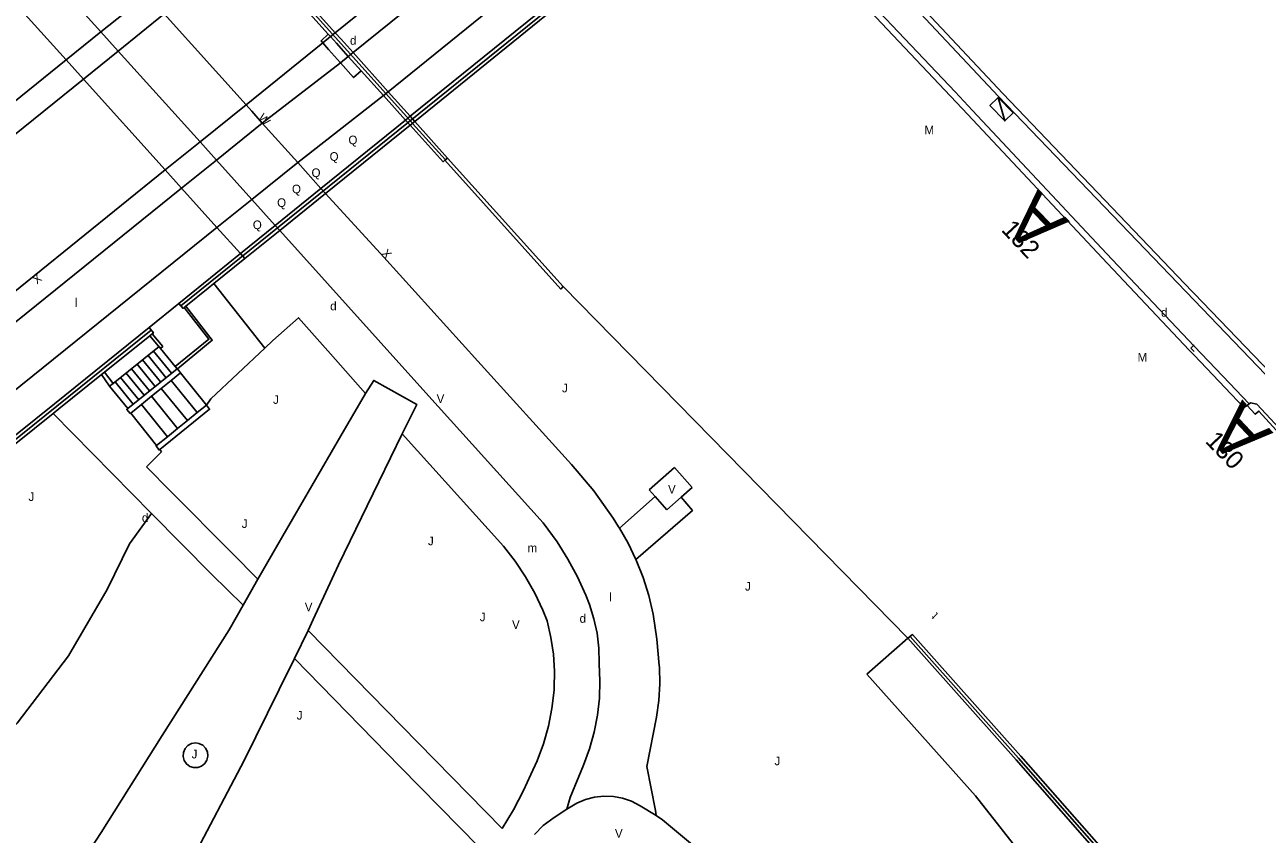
# Model space of a CAD drawing. Extents: x 134999 to 136502, y 457398 to 459002.
# Drawn here: x 135432.2 to 135503.6, y 458074.9 to 458121.9 of the extents above; entities that cross this region are included whole.
import ezdxf

# ---------------------------------------------------------------- set-up
doc = ezdxf.new("R2010")
doc.units = 0
for name, color, linetype in [('RI_DGTB_18', 7, 'Continuous'), ('RI_DGTB_19', 7, 'Continuous'), ('RI_DGTB_28', 7, 'Continuous'), ('RI_DGTB_29', 7, 'Continuous'), ('RI_DGTB_30', 7, 'Continuous'), ('RI_DGTB_31', 7, 'Continuous'), ('RI_DGTB_36', 7, 'Continuous'), ('RI_DGTB_43', 7, 'Continuous'), ('RI_DGTB_48', 7, 'Continuous'), ('RI_DGTB_53', 7, 'Continuous'), ('RI_DGTB_54', 7, 'Continuous'), ('RI_DGTB_58', 7, 'Continuous'), ('RI_DGTB_6', 7, 'Continuous')]:
    doc.layers.add(name, color=color, linetype=linetype)

msp = doc.modelspace()

# ---------------------------------------------------------------- linework, layer by layer
at = {"layer": 'RI_DGTB_18'}
for p, q in [((135483.402, 458086.33), (135481.023, 458084.241)), ((135481.023, 458084.241), (135487.325, 458077.177)), ((135500, 458061.071), (135487.325, 458077.177))]:
    msp.add_line(p, q, dxfattribs=at)
at = {"layer": 'RI_DGTB_19'}
for points in [[(135439.517, 458093.567), (135438.238, 458091.806), (135436.94, 458089.165)], [(135388.915, 458041.663), (135390.932, 458044.31), (135397.008, 458051.116), (135403.924, 458057.675), (135411.637, 458063.72), (135416.355, 458067.418), (135422.515, 458072.218), (135426.706, 458076.104), (135431.716, 458081.396), (135434.697, 458085.308), (135436.94, 458089.165)]]:
    msp.add_lwpolyline(points, dxfattribs=at)
at = {"layer": 'RI_DGTB_28'}
for p, q in [((135450.478, 458119.72), (135449.789, 458120.499)), ((135437.295, 458101.117), (135439.956, 458103.249)), ((135439.93, 458103.282), (135439.956, 458103.249)), ((135439.956, 458103.249), (135440.035, 458103.148)), ((135440.035, 458103.148), (135440.892, 458102.099)), ((135438.999, 458102.482), (135440.042, 458101.201)), ((135439.318, 458102.738), (135440.359, 458101.459)), ((135439.637, 458102.993), (135440.676, 458101.717)), ((135438.043, 458101.716), (135439.092, 458100.428)), ((135438.362, 458101.972), (135439.409, 458100.686)), ((135438.68, 458102.227), (135439.725, 458100.943)), ((135437.075, 458100.966), (135437.295, 458101.117)), ((135437.405, 458101.205), (135438.458, 458099.912)), ((135437.724, 458101.461), (135438.775, 458100.17)), ((135437.075, 458100.966), (135438.142, 458099.655))]:
    msp.add_line(p, q, dxfattribs=at)
for points in [[(135449.454, 458120.878), (135449.355, 458120.991), (135449.771, 458121.387)], [(135449.789, 458120.499), (135449.454, 458120.878)], [(135450.478, 458119.72), (135451.238, 458118.859), (135451.685, 458119.26)], [(135438.142, 458099.655), (135441.012, 458101.957)], [(135441.012, 458101.957), (135440.892, 458102.099)]]:
    msp.add_lwpolyline(points, dxfattribs=at)
at = {"layer": 'RI_DGTB_30'}
msp.add_line((135489.032, 458116.349), (135488.643, 458117.706), dxfattribs=at)
msp.add_lwpolyline([(135489.512, 458116.819), (135488.643, 458117.706), (135488.163, 458117.236), (135489.032, 458116.349), (135489.512, 458116.819)], dxfattribs=at)
at = {"layer": 'RI_DGTB_31'}
msp.add_lwpolyline([(135442.086, 458080.252), (135441.841, 458080.214), (135441.63, 458080.102), (135441.467, 458079.926), (135441.371, 458079.707), (135441.351, 458079.469), (135441.411, 458079.237), (135441.544, 458079.038), (135441.734, 458078.894), (135441.961, 458078.819), (135442.2, 458078.823), (135442.425, 458078.906), (135442.61, 458079.057), (135442.735, 458079.26), (135442.787, 458079.494), (135442.76, 458079.731), (135442.656, 458079.947), (135442.487, 458080.116), (135442.272, 458080.221), (135442.086, 458080.252)], dxfattribs=at)
at = {"layer": 'RI_DGTB_48'}
for p, q in [((135429.799, 458125.186), (135434.562, 458119.894)), ((135434.562, 458119.894), (135435.567, 458118.777)), ((135435.567, 458118.777), (135440.314, 458113.502)), ((135441.262, 458112.448), (135440.314, 458113.502)), ((135443.314, 458110.168), (135441.262, 458112.448)), ((135443.314, 458110.168), (135444.676, 458108.655)), ((135444.676, 458108.655), (135444.937, 458108.365))]:
    msp.add_line(p, q, dxfattribs=at)
for points in [[(135440.892, 458102.099), (135442.848, 458103.682), (135441.41, 458105.517)], [(135439.559, 458103.994), (135440.17, 458103.259), (135440.035, 458103.148)], [(135503.203, 458099.936), (135503.075, 458099.827)], [(135503.075, 458099.827), (135503.552, 458099.324), (135503.765, 458099.515), (135504.98, 458098.175), (135504.8, 458097.996), (135505.306, 458097.447)], [(135505.488, 458097.629), (135505.48, 458097.931), (135503.64, 458099.92), (135503.268, 458099.992), (135503.203, 458099.936)]]:
    msp.add_lwpolyline(points, dxfattribs=at)
at = {"layer": 'RI_DGTB_53'}
for p, q in [((135481.615, 458125.278), (135488.655, 458117.771)), ((135488.655, 458117.771), (135500, 458105.95)), ((135449.614, 458112.142), (135452.994, 458108.45)), ((135446.957, 458109.996), (135455.443, 458100.576)), ((135452.994, 458108.45), (135458.449, 458102.403)), ((135443.143, 458106.915), (135446.088, 458103.17)), ((135439.93, 458103.282), (135439.428, 458103.885)), ((135499.811, 458103.16), (135500, 458103.361)), ((135436.8, 458101.774), (135437.295, 458101.117)), ((135441.204, 458101.736), (135442.702, 458099.855)), ((135436.617, 458101.627), (135437.075, 458100.966)), ((135440.66, 458101.295), (135442.175, 458099.428)), ((135440.086, 458100.829), (135441.601, 458098.962)), ((135376.502, 458053.724), (135433.895, 458099.94)), ((135376.604, 458053.61), (135434.017, 458099.789)), ((135438.932, 458099.892), (135440.447, 458098.025)), ((135442.702, 458099.855), (135442.957, 458100.223)), ((135439.517, 458093.567), (135433.819, 458099.378)), ((135439.219, 458096.279), (135440.095, 458097.154)), ((135440.095, 458097.154), (135439.999, 458097.273)), ((135440.644, 458094.837), (135439.219, 458096.279)), ((135468.398, 458094.94), (135469.868, 458096.234)), ((135469.868, 458096.234), (135470.886, 458095.077)), ((135444.171, 458091.292), (135440.644, 458094.837)), ((135468.745, 458094.546), (135468.398, 458094.94)), ((135469.416, 458093.784), (135468.747, 458094.548)), ((135443.021, 458090.036), (135439.517, 458093.567)), ((135447.134, 458092.263), (135445.683, 458089.76)), ((135445.683, 458089.76), (135444.171, 458091.292)), ((135444.829, 458088.246), (135443.021, 458090.036)), ((135445.683, 458089.76), (135444.829, 458088.246)), ((135444.829, 458088.246), (135444.017, 458086.818)), ((135447.816, 458085.146), (135448.6, 458086.775)), ((135448.6, 458086.775), (135454.983, 458080.262)), ((135446.928, 458083.363), (135447.816, 458085.146)), ((135447.816, 458085.146), (135453.951, 458078.866)), ((135444.902, 458079.241), (135446.928, 458083.363)), ((135454.983, 458080.262), (135459.868, 458075.293)), ((135441.071, 458071.976), (135444.902, 458079.241)), ((135453.951, 458078.866), (135458.532, 458074.198)), ((135461.734, 458074.947), (135462.243, 458075.465))]:
    msp.add_line(p, q, dxfattribs=at)
for points in [[(135481.787, 458125.544), (135488.911, 458117.946), (135499.896, 458106.449)], [(135439.262, 458123.675), (135436.579, 458121.517)], [(135440.259, 458122.564), (135437.582, 458120.404)], [(135436.579, 458121.517), (135434.562, 458119.894)], [(135437.582, 458120.404), (135435.567, 458118.777)], [(135434.562, 458119.894), (135428.874, 458115.318)], [(135435.567, 458118.777), (135429.757, 458114.087)], [(135442.334, 458115.129), (135445.002, 458117.28)], [(135445.947, 458116.228), (135443.281, 458114.077)], [(135440.314, 458113.502), (135442.334, 458115.129)], [(135443.281, 458114.077), (135441.262, 458112.448)], [(135447.999, 458113.942), (135445.335, 458111.797)], [(135341.426, 458032.335), (135346.857, 458036.963), (135360.514, 458048.485), (135371.597, 458057.728), (135383.585, 458067.696), (135395.275, 458077.16), (135421.585, 458098.374), (135432.702, 458107.366), (135440.314, 458113.502)], [(135441.262, 458112.448), (135377.562, 458061.059), (135360.186, 458046.932), (135342.097, 458031.583), (135341.912, 458031.505), (135341.711, 458031.505), (135341.526, 458031.582), (135341.386, 458031.725), (135341.311, 458031.912), (135341.315, 458032.112), (135341.393, 458032.3)], [(135445.335, 458111.797), (135443.314, 458110.168)], [(135443.314, 458110.168), (135415.55, 458087.801), (135379.534, 458058.74), (135361.515, 458044.046)], [(135499.896, 458106.449), (135500, 458106.341)], [(135500, 458106.341), (135522.786, 458082.649), (135567.024, 458036.695), (135577.378, 458025.828), (135581.355, 458021.671), (135586.089, 458016.616), (135590.764, 458011.507), (135595.38, 458006.343), (135599.936, 458001.127), (135614.246, 457984.115), (135622.14, 457974.754), (135625.103, 457971.341), (135629.663, 457965.976), (135630.846, 457964.632), (135636.283, 457958.529), (135641.779, 457952.48), (135647.334, 457946.484), (135652.947, 457940.544), (135658.618, 457934.658), (135668.011, 457925.104), (135669.086, 457924.108), (135675.68, 457917.45)], [(135441.02, 458101.964), (135443.045, 458103.623), (135441.504, 458105.591)], [(135500, 458105.95), (135522.53, 458082.474), (135566.768, 458036.52), (135577.122, 458025.653), (135581.905, 458020.644), (135586.629, 458015.579), (135591.294, 458010.46), (135595.9, 458005.288), (135599.68, 458000.952), (135613.99, 457983.94), (135621.884, 457974.579), (135629.407, 457965.801), (135634.83, 457959.686), (135640.313, 457953.625), (135645.855, 457947.618), (135651.456, 457941.665), (135657.115, 457935.768), (135658.362, 457934.483), (135667.755, 457924.929), (135668.83, 457923.933), (135672.465, 457920.226), (135675.507, 457917.245)], [(135451.93, 458100.525), (135449.904, 458102.827), (135448.053, 458104.929), (135446.552, 458103.607)], [(135442.957, 458100.223), (135446.088, 458103.17)], [(135446.088, 458103.17), (135446.552, 458103.607)], [(135441.012, 458101.957), (135438.142, 458099.655)], [(135440.66, 458101.295), (135441.204, 458101.736)], [(135441.012, 458101.957), (135441.02, 458101.964)], [(135441.204, 458101.736), (135441.02, 458101.964)], [(135466.294, 458093.295), (135465.181, 458094.88), (135463.879, 458096.405), (135458.449, 458102.403)], [(135440.086, 458100.829), (135440.66, 458101.295)], [(135454.06, 458098.196), (135454.918, 458099.89), (135452.413, 458101.29), (135451.93, 458100.525)], [(135438.932, 458099.892), (135439.52, 458100.369)], [(135439.52, 458100.369), (135440.086, 458100.829)], [(135439.52, 458100.369), (135441.034, 458098.502)], [(135451.93, 458100.525), (135450.497, 458098.073), (135447.134, 458092.263)], [(135462.234, 458093.026), (135455.443, 458100.576)], [(135433.819, 458099.378), (135434.14, 458099.636)], [(135438.142, 458099.655), (135438.087, 458099.61), (135438.284, 458099.366)], [(135438.323, 458099.398), (135438.932, 458099.892)], [(135439.999, 458097.273), (135442.892, 458099.621), (135442.702, 458099.855)], [(135442.702, 458099.855), (135442.175, 458099.428)], [(135376.707, 458053.493), (135433.819, 458099.378)], [(135438.284, 458099.366), (135438.323, 458099.398)], [(135439.808, 458097.507), (135438.323, 458099.398)], [(135441.601, 458098.962), (135441.034, 458098.502)], [(135442.175, 458099.428), (135441.601, 458098.962)], [(135441.034, 458098.502), (135440.447, 458098.025)], [(135448.6, 458086.775), (135448.904, 458087.412), (135450.361, 458090.589), (135452.705, 458095.407), (135454.06, 458098.196)], [(135454.06, 458098.196), (135459.933, 458091.673)], [(135439.808, 458097.507), (135439.782, 458097.486), (135439.972, 458097.251)], [(135440.447, 458098.025), (135439.808, 458097.507)], [(135439.972, 458097.251), (135439.999, 458097.273)], [(135470.886, 458095.077), (135470.243, 458094.512)], [(135468.745, 458094.546), (135466.661, 458092.725)], [(135467.626, 458090.901), (135470.902, 458093.745), (135470.243, 458094.512)], [(135468.747, 458094.548), (135468.745, 458094.546)], [(135470.243, 458094.512), (135469.416, 458093.784)], [(135466.661, 458092.725), (135466.62, 458092.796), (135466.294, 458093.295)], [(135464.719, 458088.819), (135464.232, 458089.889), (135463.673, 458090.923), (135463.045, 458091.917), (135462.234, 458093.026)], [(135467.626, 458090.901), (135467.168, 458091.848), (135466.661, 458092.725)], [(135459.933, 458091.673), (135460.616, 458090.799), (135461.221, 458089.894), (135461.758, 458088.947), (135462.224, 458087.963), (135462.474, 458087.343)], [(135468.629, 458087.734), (135468.378, 458088.8), (135468.049, 458089.844), (135467.645, 458090.862), (135467.626, 458090.901)], [(135465.483, 458084.895), (135465.464, 458085.757), (135465.365, 458086.615), (135465.187, 458087.459), (135464.932, 458088.283), (135464.719, 458088.819)], [(135468.976, 458084.754), (135468.84, 458086.266), (135468.629, 458087.734)], [(135436.599, 458075.057), (135440.133, 458080.69), (135444.017, 458086.818)], [(135462.474, 458087.343), (135462.694, 458086.381), (135462.836, 458085.404), (135462.899, 458084.419), (135462.881, 458083.432), (135462.873, 458083.308)], [(135464.584, 458078.97), (135464.934, 458079.919), (135465.202, 458080.88), (135465.393, 458081.86), (135465.504, 458082.852), (135465.536, 458083.85), (135465.487, 458084.847), (135465.483, 458084.895)], [(135468.82, 458081.745), (135468.957, 458082.719), (135469.01, 458083.683), (135468.984, 458084.648), (135468.976, 458084.754)], [(135462.873, 458083.308), (135462.748, 458082.261), (135462.543, 458081.226), (135462.26, 458080.21), (135461.902, 458079.218), (135461.526, 458078.413)], [(135468.79, 458076.033), (135468.75, 458076.327), (135468.262, 458078.886), (135468.82, 458081.745)], [(135463.612, 458076.403), (135463.803, 458077.089), (135464.584, 458078.97)], [(135459.868, 458075.293), (135460.523, 458076.372), (135461.108, 458077.491), (135461.526, 458078.413)], [(135467.863, 458076.612), (135467.369, 458076.868), (135466.852, 458077.046), (135466.315, 458077.146), (135465.769, 458077.167), (135465.226, 458077.108), (135464.697, 458076.971), (135464.194, 458076.758), (135463.612, 458076.403)], [(135463.612, 458076.403), (135462.884, 458075.924), (135462.243, 458075.465)], [(135468.79, 458076.033), (135467.863, 458076.612)], [(135472.849, 458072.723), (135469.159, 458075.792), (135468.79, 458076.033)], [(135427.91, 458062.594), (135430.773, 458066.552), (135433.57, 458070.557), (135436.302, 458074.608), (135436.599, 458075.057)]]:
    msp.add_lwpolyline(points, dxfattribs=at)
at = {"layer": 'RI_DGTB_54'}
for p, q in [((135454.524, 458116.619), (135472.924, 458131.5)), ((135436.579, 458121.517), (135431.814, 458126.807)), ((135441.218, 458105.618), (135463.034, 458123.222)), ((135436.579, 458121.517), (135437.582, 458120.404)), ((135437.582, 458120.404), (135442.334, 458115.129)), ((135451.212, 458120.312), (135450.937, 458120.091)), ((135450.478, 458119.72), (135445.947, 458116.228)), ((135450.937, 458120.091), (135450.478, 458119.72)), ((135452.976, 458117.825), (135447.999, 458113.942)), ((135453.247, 458118.044), (135452.976, 458117.825)), ((135445.947, 458116.228), (135445.334, 458116.91)), ((135447.999, 458113.942), (135445.947, 458116.228)), ((135454.256, 458116.402), (135449.351, 458112.435)), ((135449.614, 458112.142), (135454.519, 458116.106)), ((135454.524, 458116.619), (135454.256, 458116.402)), ((135454.519, 458116.106), (135454.787, 458116.323)), ((135443.281, 458114.077), (135442.334, 458115.129)), ((135445.335, 458111.797), (135443.281, 458114.077)), ((135447.999, 458113.942), (135449.351, 458112.435)), ((135449.351, 458112.435), (135446.695, 458110.287)), ((135449.351, 458112.435), (135449.614, 458112.142)), ((135446.957, 458109.996), (135449.614, 458112.142)), ((135446.695, 458110.287), (135444.676, 458108.655)), ((135446.695, 458110.287), (135446.957, 458109.996)), ((135444.937, 458108.365), (135446.957, 458109.996)), ((135444.676, 458108.655), (135441.104, 458105.757)), ((135439.386, 458104.362), (135441.104, 458105.757)), ((135441.41, 458105.517), (135441.504, 458105.591)), ((135439.386, 458104.362), (135433.895, 458099.94)), ((135439.501, 458104.2), (135434.017, 458099.789)), ((135439.428, 458103.885), (135436.8, 458101.774)), ((135439.559, 458103.994), (135439.428, 458103.885)), ((135436.8, 458101.774), (135436.617, 458101.627)), ((135436.617, 458101.627), (135434.14, 458099.636))]:
    msp.add_line(p, q, dxfattribs=at)
for points in [[(135468.54, 458136.306), (135450.179, 458121.464)], [(135451.212, 458120.312), (135469.594, 458135.127)], [(135453.247, 458118.044), (135461.834, 458124.996), (135471.608, 458132.876)], [(135454.787, 458116.323), (135463.152, 458123.077), (135473.189, 458131.212)], [(135440.259, 458122.564), (135445.002, 458117.28)], [(135449.903, 458121.241), (135449.454, 458120.878)], [(135450.179, 458121.464), (135449.903, 458121.241)], [(135449.454, 458120.878), (135445.002, 458117.28)], [(135445.002, 458117.28), (135445.334, 458116.91)], [(135445.335, 458111.797), (135446.695, 458110.287)], [(135443.143, 458106.915), (135444.937, 458108.365)], [(135442.81, 458106.646), (135443.143, 458106.915)], [(135441.504, 458105.591), (135442.81, 458106.646)], [(135441.104, 458105.757), (135441.346, 458105.464), (135441.41, 458105.517)], [(135439.386, 458104.362), (135439.626, 458104.044), (135439.559, 458103.994)]]:
    msp.add_lwpolyline(points, dxfattribs=at)
at = {"layer": 'RI_DGTB_58'}
for p, q in [((135449.771, 458121.387), (135445.632, 458125.986)), ((135451.212, 458120.312), (135450.518, 458121.086)), ((135450.937, 458120.091), (135450.242, 458120.863)), ((135453.247, 458118.044), (135451.212, 458120.312)), ((135451.685, 458119.26), (135450.937, 458120.091)), ((135452.976, 458117.825), (135451.685, 458119.26)), ((135454.256, 458116.402), (135452.976, 458117.825)), ((135453.247, 458118.044), (135454.524, 458116.619)), ((135454.519, 458116.106), (135454.256, 458116.402)), ((135454.524, 458116.619), (135454.787, 458116.323)), ((135454.659, 458116.208), (135456.571, 458114.083)), ((135454.787, 458116.323), (135456.697, 458114.197)), ((135456.697, 458114.197), (135456.545, 458114.065)), ((135456.697, 458114.197), (135463.41, 458106.731)), ((135463.41, 458106.731), (135483.402, 458086.33)), ((135500, 458102.97), (135499.811, 458103.16)), ((135502.895, 458099.711), (135503.075, 458099.827)), ((135483.402, 458086.33), (135489.689, 458079.269)), ((135489.689, 458079.269), (135500, 458067.534))]:
    msp.add_line(p, q, dxfattribs=at)
for points in [[(135440.541, 458131.953), (135454.662, 458116.21)], [(135473.595, 458131.536), (135478.469, 458126.147), (135486.136, 458118.027), (135487.147, 458116.961), (135494.925, 458108.647), (135500, 458103.287)], [(135474.191, 458130.34), (135478.205, 458125.903), (135485.874, 458117.779), (135486.885, 458116.714), (135494.663, 458108.4), (135499.727, 458103.052)], [(135445.529, 458126.648), (135450.179, 458121.464)], [(135449.903, 458121.241), (135449.771, 458121.387)], [(135450.242, 458120.863), (135449.903, 458121.241)], [(135450.179, 458121.464), (135450.518, 458121.086)], [(135454.519, 458116.106), (135456.444, 458113.977), (135456.545, 458114.065)], [(135456.545, 458114.065), (135463.258, 458106.592), (135463.41, 458106.731)], [(135500, 458103.287), (135501.666, 458101.528)], [(135500, 458102.764), (135499.727, 458103.052)], [(135502.895, 458099.711), (135500, 458102.764)], [(135501.666, 458101.528), (135503.203, 458099.936)], [(135500, 458068.045), (135489.948, 458079.489), (135483.667, 458086.544), (135483.402, 458086.33)], [(135483.534, 458086.437), (135489.82, 458079.377), (135500, 458067.788)]]:
    msp.add_lwpolyline(points, dxfattribs=at)

# ---------------------------------------------------------------- texts
at = {"layer": 'RI_DGTB_29'}
for p in [(135451.032, 458120.77), (135449.886, 458105.357), (135498.086, 458104.987), (135438.962, 458093.075), (135464.353, 458087.228)]:
    msp.add_text('d', height=0.5, dxfattribs=at).set_placement(p)
at = {"layer": 'RI_DGTB_30'}
for s, height, rotation, p in [('W', 0.499, 311.99023, (135445.661, 458116.502)), ('X', 0.5, 311.9978, (135452.827, 458108.636)), ('X', 0.5, 218.96852, (135432.896, 458107.523))]:
    msp.add_text(s, height=height, rotation=rotation, dxfattribs=at).set_placement(p)
for p in [(135456.062, 458099.985), (135469.485, 458094.725), (135448.411, 458087.891), (135460.435, 458086.867), (135466.406, 458074.753)]:
    msp.add_text('V', height=0.5, dxfattribs=at).set_placement(p)
at = {"layer": 'RI_DGTB_31'}
for s, p in [('M', (135484.364, 458115.57)), ('Q', (135450.944, 458114.996)), ('Q', (135449.852, 458114.034)), ('Q', (135448.803, 458113.092)), ('Q', (135447.668, 458112.148)), ('Q', (135446.806, 458111.358)), ('Q', (135445.396, 458110.069)), ('M', (135496.725, 458102.386)), ('J', (135463.334, 458100.596)), ('J', (135446.572, 458099.93)), ('J', (135432.384, 458094.294)), ('J', (135444.754, 458092.727)), ('J', (135455.559, 458091.724)), ('J', (135473.952, 458089.091)), ('J', (135458.563, 458087.317)), ('J', (135447.943, 458081.605)), ('J', (135441.845, 458079.354)), ('J', (135475.663, 458078.959))]:
    msp.add_text(s, height=0.5, dxfattribs=at).set_placement(p)
at = {"layer": 'RI_DGTB_36'}
for s, rotation, p in [('132', 313.1218, (135488.769, 458110.001)), ('130', 314.1298, (135500.598, 458097.727))]:
    msp.add_text(s, height=1.054, rotation=rotation, dxfattribs=at).set_placement(p)
at = {"layer": 'RI_DGTB_43'}
for s, p in [('l', (135435.073, 458105.559)), ('m', (135461.338, 458091.322)), ('l', (135466.077, 458088.475))]:
    msp.add_text(s, height=0.5, dxfattribs=at).set_placement(p)
msp.add_text('t', height=0.5, rotation=134.41987, dxfattribs=at).set_placement((135485.185, 458087.726))
at = {"layer": 'RI_DGTB_6'}
for rotation, p in [(133.94212, (135492.802, 458110.515)), (133.24914, (135504.619, 458098.248))]:
    msp.add_text('A', height=3, rotation=rotation, dxfattribs=at).set_placement(p)

doc.saveas('drawing.dxf')
